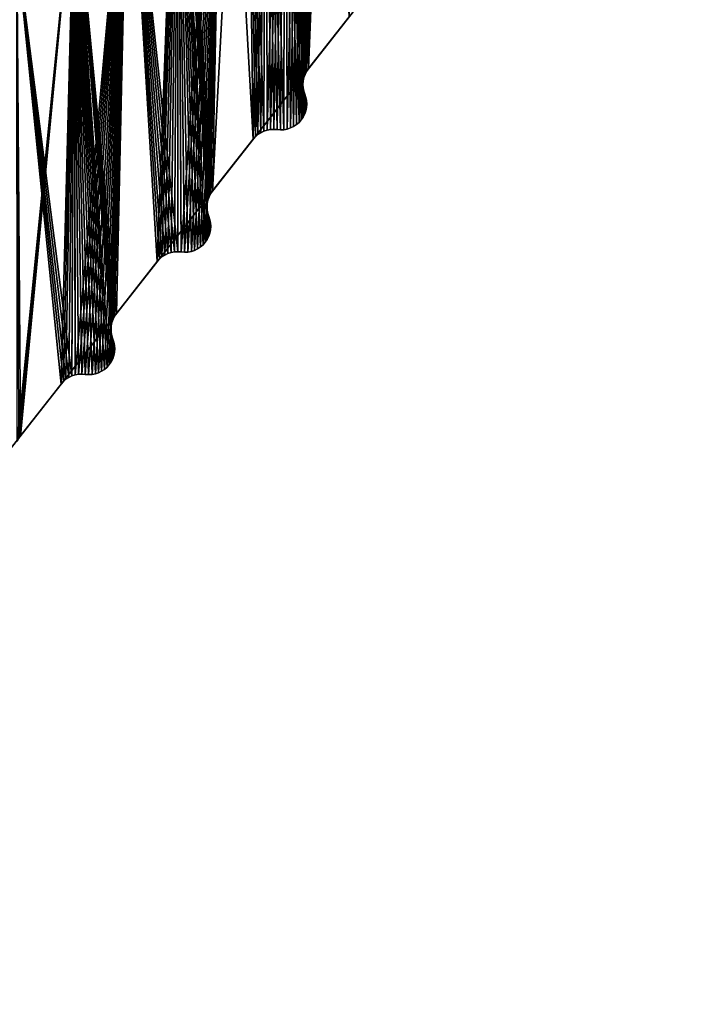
# Model space of a CAD drawing. Header units: millimetres. Extents: x -45.8 to 32.5, y -38.6 to 44.
# Tile 656 of 656: x 15.9 to 22.4, y -22.4 to -12.9. Entities that reach past the tile are written whole.
import ezdxf

# ---------------------------------------------------------------- set-up
doc = ezdxf.new("R2010")
doc.units = ezdxf.units.MM
doc.header["$LTSCALE"] = 33.374815
for name, color, linetype in [('119', 7, 'CONTINUOUS'), ('120', 7, 'CONTINUOUS'), ('121', 7, 'CONTINUOUS'), ('122', 7, 'CONTINUOUS'), ('123', 7, 'CONTINUOUS'), ('51', 7, 'CONTINUOUS'), ('53', 7, 'CONTINUOUS'), ('618', 7, 'CONTINUOUS'), ('620', 7, 'CONTINUOUS'), ('633', 7, 'CONTINUOUS'), ('656', 7, 'CONTINUOUS'), ('658', 7, 'CONTINUOUS'), ('666', 7, 'CONTINUOUS'), ('91', 7, 'CONTINUOUS'), ('92', 7, 'CONTINUOUS'), ('93', 7, 'CONTINUOUS')]:
    doc.layers.add(name, color=color, linetype=linetype)

msp = doc.modelspace()

# ---------------------------------------------------------------- linework, layer by layer
at = {"layer": '119', "linetype": 'CONTINUOUS'}
for points in [[(18.6564, -13.3813, -255), (18.6564, -13.3813, 255), (18.6379, -13.4084, 255), (18.6564, -13.3813, -255)], [(18.6379, -13.4084, -255), (18.6564, -13.3813, -255), (18.6379, -13.4084, 255), (18.6379, -13.4084, -255)], [(18.6056, -13.5003, -255), (18.6123, -13.4683, -255), (18.6056, -13.5003, 255), (18.6056, -13.5003, -255)], [(18.6123, -13.4683, -255), (18.6123, -13.4683, 255), (18.6056, -13.5003, 255), (18.6123, -13.4683, -255)], [(18.6232, -13.4374, -255), (18.6232, -13.4374, 255), (18.6123, -13.4683, 255), (18.6232, -13.4374, -255)], [(18.6123, -13.4683, -255), (18.6232, -13.4374, -255), (18.6123, -13.4683, 255), (18.6123, -13.4683, -255)], [(18.6379, -13.4084, -255), (18.6379, -13.4084, 255), (18.6232, -13.4374, 255), (18.6379, -13.4084, -255)], [(18.6232, -13.4374, -255), (18.6379, -13.4084, -255), (18.6232, -13.4374, 255), (18.6232, -13.4374, -255)], [(18.6031, -13.5329, -255), (18.6056, -13.5003, -255), (18.6031, -13.5329, 255), (18.6031, -13.5329, -255)], [(18.6056, -13.5003, -255), (18.6056, -13.5003, 255), (18.6031, -13.5329, 255), (18.6056, -13.5003, -255)], [(18.6031, -13.5329, -255), (18.6031, -13.5329, 255), (18.6049, -13.5656, 255), (18.6031, -13.5329, -255)], [(18.6049, -13.5656, -255), (18.6031, -13.5329, -255), (18.6049, -13.5656, 255), (18.6049, -13.5656, -255)], [(18.6049, -13.5656, -255), (18.6049, -13.5656, 255), (18.6109, -13.5976, 255), (18.6049, -13.5656, -255)], [(18.6109, -13.5976, -255), (18.6049, -13.5656, -255), (18.6109, -13.5976, 255), (18.6109, -13.5976, -255)], [(18.6109, -13.5976, -255), (18.6109, -13.5976, 255), (18.6211, -13.6288, 255), (18.6109, -13.5976, -255)], [(18.6211, -13.6288, -255), (18.6109, -13.5976, -255), (18.6211, -13.6288, 255), (18.6211, -13.6288, -255)]]:
    msp.add_3dface(points, dxfattribs=at)
at = {"layer": '120', "linetype": 'CONTINUOUS'}
for points in [[(18.6211, -13.6288, -255), (18.6211, -13.6288, 255), (18.6311, -13.659, 255), (18.6211, -13.6288, -255)], [(18.6311, -13.659, -255), (18.6211, -13.6288, -255), (18.6311, -13.659, 255), (18.6311, -13.659, -255)], [(18.6311, -13.659, -255), (18.6311, -13.659, 255), (18.6371, -13.6902, 255), (18.6311, -13.659, -255)], [(18.6371, -13.6902, -255), (18.6311, -13.659, -255), (18.6371, -13.6902, 255), (18.6371, -13.6902, -255)], [(18.6305, -13.7871, -255), (18.6369, -13.755, -255), (18.6369, -13.755, 255), (18.6305, -13.7871, -255)], [(18.6305, -13.7871, -255), (18.6369, -13.755, 255), (18.6305, -13.7871, 255), (18.6305, -13.7871, -255)], [(18.6391, -13.7219, -255), (18.6391, -13.7219, 255), (18.6369, -13.755, 255), (18.6391, -13.7219, -255)], [(18.6369, -13.755, -255), (18.6391, -13.7219, -255), (18.6369, -13.755, 255), (18.6369, -13.755, -255)], [(18.6371, -13.6902, -255), (18.6371, -13.6902, 255), (18.6391, -13.7219, 255), (18.6371, -13.6902, -255)], [(18.6391, -13.7219, -255), (18.6371, -13.6902, -255), (18.6391, -13.7219, 255), (18.6391, -13.7219, -255)], [(18.5868, -13.875, -255), (18.6051, -13.8478, -255), (18.6051, -13.8478, 255), (18.5868, -13.875, -255)], [(18.5868, -13.875, -255), (18.6051, -13.8478, 255), (18.5868, -13.875, 255), (18.5868, -13.875, -255)], [(18.6051, -13.8478, -255), (18.6198, -13.8184, -255), (18.6198, -13.8184, 255), (18.6051, -13.8478, -255)], [(18.6051, -13.8478, -255), (18.6198, -13.8184, 255), (18.6051, -13.8478, 255), (18.6051, -13.8478, -255)], [(18.6198, -13.8184, -255), (18.6305, -13.7871, -255), (18.6305, -13.7871, 255), (18.6198, -13.8184, -255)], [(18.6198, -13.8184, -255), (18.6305, -13.7871, 255), (18.6198, -13.8184, 255), (18.6198, -13.8184, -255)], [(18.452, -13.9639, -255), (18.4831, -13.9536, 255), (18.452, -13.9639, 255), (18.452, -13.9639, -255)], [(18.452, -13.9639, -255), (18.4831, -13.9536, -255), (18.4831, -13.9536, 255), (18.452, -13.9639, -255)], [(18.4831, -13.9536, -255), (18.5127, -13.9393, -255), (18.5127, -13.9393, 255), (18.4831, -13.9536, -255)], [(18.4831, -13.9536, -255), (18.5127, -13.9393, 255), (18.4831, -13.9536, 255), (18.4831, -13.9536, -255)], [(18.5127, -13.9393, -255), (18.5402, -13.9211, -255), (18.5402, -13.9211, 255), (18.5127, -13.9393, -255)], [(18.5127, -13.9393, -255), (18.5402, -13.9211, 255), (18.5127, -13.9393, 255), (18.5127, -13.9393, -255)], [(18.5402, -13.9211, -255), (18.5649, -13.8996, -255), (18.5649, -13.8996, 255), (18.5402, -13.9211, -255)], [(18.5402, -13.9211, -255), (18.5649, -13.8996, 255), (18.5402, -13.9211, 255), (18.5402, -13.9211, -255)], [(18.5649, -13.8996, -255), (18.5868, -13.875, -255), (18.5868, -13.875, 255), (18.5649, -13.8996, -255)], [(18.5649, -13.8996, -255), (18.5868, -13.875, 255), (18.5649, -13.8996, 255), (18.5649, -13.8996, -255)], [(18.3868, -13.9719, -255), (18.3868, -13.9719, 255), (18.3538, -13.9694, 255), (18.3868, -13.9719, -255)], [(18.3538, -13.9694, -255), (18.3868, -13.9719, -255), (18.3538, -13.9694, 255), (18.3538, -13.9694, -255)], [(18.3868, -13.9719, -255), (18.4195, -13.9701, 255), (18.3868, -13.9719, 255), (18.3868, -13.9719, -255)], [(18.3868, -13.9719, -255), (18.4195, -13.9701, -255), (18.4195, -13.9701, 255), (18.3868, -13.9719, -255)], [(18.4195, -13.9701, -255), (18.452, -13.9639, 255), (18.4195, -13.9701, 255), (18.4195, -13.9701, -255)], [(18.4195, -13.9701, -255), (18.452, -13.9639, -255), (18.452, -13.9639, 255), (18.4195, -13.9701, -255)]]:
    msp.add_3dface(points, dxfattribs=at)
at = {"layer": '121', "linetype": 'CONTINUOUS'}
for points in [[(17.2698, -15.179, -255), (17.2698, -15.179, 255), (17.2423, -15.197, 255), (17.2698, -15.179, -255)], [(17.2423, -15.197, -255), (17.2698, -15.179, -255), (17.2423, -15.197, 255), (17.2423, -15.197, -255)], [(17.2698, -15.179, -255), (17.2992, -15.1649, -255), (17.2698, -15.179, 255), (17.2698, -15.179, -255)], [(17.2992, -15.1649, -255), (17.2992, -15.1649, 255), (17.2698, -15.179, 255), (17.2992, -15.1649, -255)], [(17.2992, -15.1649, -255), (17.3303, -15.1548, -255), (17.2992, -15.1649, 255), (17.2992, -15.1649, -255)], [(17.3303, -15.1548, -255), (17.3303, -15.1548, 255), (17.2992, -15.1649, 255), (17.3303, -15.1548, -255)], [(17.3625, -15.1487, -255), (17.3625, -15.1487, 255), (17.3303, -15.1548, 255), (17.3625, -15.1487, -255)], [(17.3303, -15.1548, -255), (17.3625, -15.1487, -255), (17.3303, -15.1548, 255), (17.3303, -15.1548, -255)], [(17.395, -15.1469, -255), (17.395, -15.1469, 255), (17.3625, -15.1487, 255), (17.395, -15.1469, -255)], [(17.3625, -15.1487, -255), (17.395, -15.1469, -255), (17.3625, -15.1487, 255), (17.3625, -15.1487, -255)], [(17.4277, -15.1494, -255), (17.4277, -15.1494, 255), (17.395, -15.1469, 255), (17.4277, -15.1494, -255)], [(17.395, -15.1469, -255), (17.4277, -15.1494, -255), (17.395, -15.1469, 255), (17.395, -15.1469, -255)], [(17.2176, -15.2181, -255), (17.2176, -15.2181, 255), (17.1957, -15.2426, 255), (17.2176, -15.2181, -255)], [(17.1957, -15.2426, -255), (17.2176, -15.2181, -255), (17.1957, -15.2426, 255), (17.1957, -15.2426, -255)], [(17.2423, -15.197, -255), (17.2423, -15.197, 255), (17.2176, -15.2181, 255), (17.2423, -15.197, -255)], [(17.2176, -15.2181, -255), (17.2423, -15.197, -255), (17.2176, -15.2181, 255), (17.2176, -15.2181, -255)]]:
    msp.add_3dface(points, dxfattribs=at)
at = {"layer": '122', "linetype": 'CONTINUOUS'}
for points in [[(16.4042, -16.3347, -255), (16.4364, -16.3287, -255), (16.4042, -16.3347, 255), (16.4042, -16.3347, -255)], [(16.4364, -16.3287, -255), (16.4364, -16.3287, 255), (16.4042, -16.3347, 255), (16.4364, -16.3287, -255)], [(16.4364, -16.3287, -255), (16.4689, -16.3269, -255), (16.4364, -16.3287, 255), (16.4364, -16.3287, -255)], [(16.4689, -16.3269, -255), (16.4689, -16.3269, 255), (16.4364, -16.3287, 255), (16.4689, -16.3269, -255)], [(16.4689, -16.3269, -255), (16.5016, -16.3294, -255), (16.4689, -16.3269, 255), (16.4689, -16.3269, -255)], [(16.5016, -16.3294, -255), (16.5016, -16.3294, 255), (16.4689, -16.3269, 255), (16.5016, -16.3294, -255)], [(16.2915, -16.3981, -255), (16.2915, -16.3981, 255), (16.2696, -16.4226, 255), (16.2915, -16.3981, -255)], [(16.2696, -16.4226, -255), (16.2915, -16.3981, -255), (16.2696, -16.4226, 255), (16.2696, -16.4226, -255)], [(16.3163, -16.377, -255), (16.3163, -16.377, 255), (16.2915, -16.3981, 255), (16.3163, -16.377, -255)], [(16.2915, -16.3981, -255), (16.3163, -16.377, -255), (16.2915, -16.3981, 255), (16.2915, -16.3981, -255)], [(16.3437, -16.359, -255), (16.3437, -16.359, 255), (16.3163, -16.377, 255), (16.3437, -16.359, -255)], [(16.3163, -16.377, -255), (16.3437, -16.359, -255), (16.3163, -16.377, 255), (16.3163, -16.377, -255)], [(16.3437, -16.359, -255), (16.3732, -16.3449, -255), (16.3437, -16.359, 255), (16.3437, -16.359, -255)], [(16.3732, -16.3449, -255), (16.3732, -16.3449, 255), (16.3437, -16.359, 255), (16.3732, -16.3449, -255)], [(16.3732, -16.3449, -255), (16.4042, -16.3347, -255), (16.3732, -16.3449, 255), (16.3732, -16.3449, -255)], [(16.4042, -16.3347, -255), (16.4042, -16.3347, 255), (16.3732, -16.3449, 255), (16.4042, -16.3347, -255)]]:
    msp.add_3dface(points, dxfattribs=at)
at = {"layer": '123', "linetype": 'CONTINUOUS'}
for points in [[(15.8597, -16.9484, -255), (15.8782, -16.9213, -255), (15.8597, -16.9484, 255), (15.8597, -16.9484, -255)], [(15.8782, -16.9213, -255), (15.8782, -16.9213, 255), (15.8597, -16.9484, 255), (15.8782, -16.9213, -255)]]:
    msp.add_3dface(points, dxfattribs=at)
at = {"layer": '51', "linetype": 'CONTINUOUS'}
for points in [[(18.9324, -6.447, -255), (18.6564, -13.3813, -255), (18.7759, -6.8895, -255), (18.9324, -6.447, -255)], [(19.0478, -12.8826, -255), (18.6564, -13.3813, -255), (18.9324, -6.447, -255), (19.0478, -12.8826, -255)], [(18.7759, -6.8895, -255), (18.6123, -13.4683, -255), (18.6092, -7.3278, -255), (18.7759, -6.8895, -255)], [(18.6232, -13.4374, -255), (18.6123, -13.4683, -255), (18.7759, -6.8895, -255), (18.6232, -13.4374, -255)], [(18.6379, -13.4084, -255), (18.6232, -13.4374, -255), (18.7759, -6.8895, -255), (18.6379, -13.4084, -255)], [(18.6564, -13.3813, -255), (18.6379, -13.4084, -255), (18.7759, -6.8895, -255), (18.6564, -13.3813, -255)], [(18.6092, -7.3278, -255), (18.452, -13.9639, -255), (18.4321, -7.7624, -255), (18.6092, -7.3278, -255)], [(18.4831, -13.9536, -255), (18.452, -13.9639, -255), (18.6092, -7.3278, -255), (18.4831, -13.9536, -255)], [(18.5127, -13.9393, -255), (18.4831, -13.9536, -255), (18.6092, -7.3278, -255), (18.5127, -13.9393, -255)], [(18.5402, -13.9211, -255), (18.5127, -13.9393, -255), (18.6092, -7.3278, -255), (18.5402, -13.9211, -255)], [(18.5649, -13.8996, -255), (18.5402, -13.9211, -255), (18.6092, -7.3278, -255), (18.5649, -13.8996, -255)], [(18.5868, -13.875, -255), (18.5649, -13.8996, -255), (18.6092, -7.3278, -255), (18.5868, -13.875, -255)], [(18.6031, -13.5329, -255), (18.5868, -13.875, -255), (18.6092, -7.3278, -255), (18.6031, -13.5329, -255)], [(18.6056, -13.5003, -255), (18.6031, -13.5329, -255), (18.6092, -7.3278, -255), (18.6056, -13.5003, -255)], [(18.6123, -13.4683, -255), (18.6056, -13.5003, -255), (18.6092, -7.3278, -255), (18.6123, -13.4683, -255)], [(18.4321, -7.7624, -255), (18.2563, -13.9748, -255), (18.245, -8.1927, -255), (18.4321, -7.7624, -255)], [(18.2886, -13.9687, -255), (18.2563, -13.9748, -255), (18.4321, -7.7624, -255), (18.2886, -13.9687, -255)], [(18.321, -13.9669, -255), (18.2886, -13.9687, -255), (18.4321, -7.7624, -255), (18.321, -13.9669, -255)], [(18.3538, -13.9694, -255), (18.321, -13.9669, -255), (18.4321, -7.7624, -255), (18.3538, -13.9694, -255)], [(18.3868, -13.9719, -255), (18.3538, -13.9694, -255), (18.4321, -7.7624, -255), (18.3868, -13.9719, -255)], [(18.4195, -13.9701, -255), (18.3868, -13.9719, -255), (18.4321, -7.7624, -255), (18.4195, -13.9701, -255)], [(18.452, -13.9639, -255), (18.4195, -13.9701, -255), (18.4321, -7.7624, -255), (18.452, -13.9639, -255)], [(18.245, -8.1927, -255), (18.1218, -14.0626, -255), (18.0479, -8.6182, -255), (18.245, -8.1927, -255)], [(18.1437, -14.0381, -255), (18.1218, -14.0626, -255), (18.245, -8.1927, -255), (18.1437, -14.0381, -255)], [(18.1684, -14.017, -255), (18.1437, -14.0381, -255), (18.245, -8.1927, -255), (18.1684, -14.017, -255)], [(18.1958, -13.9991, -255), (18.1684, -14.017, -255), (18.245, -8.1927, -255), (18.1958, -13.9991, -255)], [(18.2253, -13.9849, -255), (18.1958, -13.9991, -255), (18.245, -8.1927, -255), (18.2253, -13.9849, -255)], [(18.2563, -13.9748, -255), (18.2253, -13.9849, -255), (18.245, -8.1927, -255), (18.2563, -13.9748, -255)], [(18.1218, -14.0626, -255), (17.7304, -14.5613, -255), (18.0479, -8.6182, -255), (18.1218, -14.0626, -255)], [(18.0479, -8.6182, -255), (17.7304, -14.5613, -255), (17.8406, -9.0394, -255), (18.0479, -8.6182, -255)], [(17.8406, -9.0394, -255), (17.4277, -15.1494, -255), (17.3974, -9.8657, -255), (17.8406, -9.0394, -255)], [(17.4607, -15.1519, -255), (17.4277, -15.1494, -255), (17.8406, -9.0394, -255), (17.4607, -15.1519, -255)], [(17.4935, -15.1501, -255), (17.4607, -15.1519, -255), (17.8406, -9.0394, -255), (17.4935, -15.1501, -255)], [(17.5259, -15.1439, -255), (17.4935, -15.1501, -255), (17.8406, -9.0394, -255), (17.5259, -15.1439, -255)], [(17.5571, -15.1336, -255), (17.5259, -15.1439, -255), (17.8406, -9.0394, -255), (17.5571, -15.1336, -255)], [(17.5866, -15.1192, -255), (17.5571, -15.1336, -255), (17.8406, -9.0394, -255), (17.5866, -15.1192, -255)], [(17.6141, -15.1011, -255), (17.5866, -15.1192, -255), (17.8406, -9.0394, -255), (17.6141, -15.1011, -255)], [(17.6389, -15.0796, -255), (17.6141, -15.1011, -255), (17.8406, -9.0394, -255), (17.6389, -15.0796, -255)], [(17.6607, -15.055, -255), (17.6389, -15.0796, -255), (17.8406, -9.0394, -255), (17.6607, -15.055, -255)], [(17.6771, -14.7129, -255), (17.6607, -15.055, -255), (17.8406, -9.0394, -255), (17.6771, -14.7129, -255)], [(17.6796, -14.6803, -255), (17.6771, -14.7129, -255), (17.8406, -9.0394, -255), (17.6796, -14.6803, -255)], [(17.6863, -14.6483, -255), (17.6796, -14.6803, -255), (17.8406, -9.0394, -255), (17.6863, -14.6483, -255)], [(17.6971, -14.6174, -255), (17.6863, -14.6483, -255), (17.8406, -9.0394, -255), (17.6971, -14.6174, -255)], [(17.7119, -14.5884, -255), (17.6971, -14.6174, -255), (17.8406, -9.0394, -255), (17.7119, -14.5884, -255)], [(17.7304, -14.5613, -255), (17.7119, -14.5884, -255), (17.8406, -9.0394, -255), (17.7304, -14.5613, -255)], [(17.3974, -9.8657, -255), (17.1957, -15.2426, -255), (16.9161, -10.6699, -255), (17.3974, -9.8657, -255)], [(17.2176, -15.2181, -255), (17.1957, -15.2426, -255), (17.3974, -9.8657, -255), (17.2176, -15.2181, -255)], [(17.2423, -15.197, -255), (17.2176, -15.2181, -255), (17.3974, -9.8657, -255), (17.2423, -15.197, -255)], [(17.2698, -15.179, -255), (17.2423, -15.197, -255), (17.3974, -9.8657, -255), (17.2698, -15.179, -255)], [(17.2992, -15.1649, -255), (17.2698, -15.179, -255), (17.3974, -9.8657, -255), (17.2992, -15.1649, -255)], [(17.3303, -15.1548, -255), (17.2992, -15.1649, -255), (17.3974, -9.8657, -255), (17.3303, -15.1548, -255)], [(17.3625, -15.1487, -255), (17.3303, -15.1548, -255), (17.3974, -9.8657, -255), (17.3625, -15.1487, -255)], [(17.395, -15.1469, -255), (17.3625, -15.1487, -255), (17.3974, -9.8657, -255), (17.395, -15.1469, -255)], [(17.4277, -15.1494, -255), (17.395, -15.1469, -255), (17.3974, -9.8657, -255), (17.4277, -15.1494, -255)], [(16.9161, -10.6699, -255), (16.4042, -16.3347, -255), (16.3977, -11.4505, -255), (16.9161, -10.6699, -255)], [(16.4364, -16.3287, -255), (16.4042, -16.3347, -255), (16.9161, -10.6699, -255), (16.4364, -16.3287, -255)], [(16.4689, -16.3269, -255), (16.4364, -16.3287, -255), (16.9161, -10.6699, -255), (16.4689, -16.3269, -255)], [(16.5016, -16.3294, -255), (16.4689, -16.3269, -255), (16.9161, -10.6699, -255), (16.5016, -16.3294, -255)], [(16.5347, -16.3319, -255), (16.5016, -16.3294, -255), (16.9161, -10.6699, -255), (16.5347, -16.3319, -255)], [(16.5674, -16.3301, -255), (16.5347, -16.3319, -255), (16.9161, -10.6699, -255), (16.5674, -16.3301, -255)], [(16.5998, -16.3239, -255), (16.5674, -16.3301, -255), (16.9161, -10.6699, -255), (16.5998, -16.3239, -255)], [(16.631, -16.3136, -255), (16.5998, -16.3239, -255), (16.9161, -10.6699, -255), (16.631, -16.3136, -255)], [(16.6606, -16.2992, -255), (16.631, -16.3136, -255), (16.9161, -10.6699, -255), (16.6606, -16.2992, -255)], [(16.688, -16.2811, -255), (16.6606, -16.2992, -255), (16.9161, -10.6699, -255), (16.688, -16.2811, -255)], [(16.7128, -16.2596, -255), (16.688, -16.2811, -255), (16.9161, -10.6699, -255), (16.7128, -16.2596, -255)], [(16.7346, -16.235, -255), (16.7128, -16.2596, -255), (16.9161, -10.6699, -255), (16.7346, -16.235, -255)], [(16.751, -15.8929, -255), (16.7346, -16.235, -255), (16.9161, -10.6699, -255), (16.751, -15.8929, -255)], [(16.7535, -15.8603, -255), (16.751, -15.8929, -255), (16.9161, -10.6699, -255), (16.7535, -15.8603, -255)], [(16.7602, -15.8283, -255), (16.7535, -15.8603, -255), (16.9161, -10.6699, -255), (16.7602, -15.8283, -255)], [(16.7711, -15.7974, -255), (16.7602, -15.8283, -255), (16.9161, -10.6699, -255), (16.7711, -15.7974, -255)], [(16.7858, -15.7684, -255), (16.7711, -15.7974, -255), (16.9161, -10.6699, -255), (16.7858, -15.7684, -255)], [(16.8043, -15.7413, -255), (16.7858, -15.7684, -255), (16.9161, -10.6699, -255), (16.8043, -15.7413, -255)], [(17.1957, -15.2426, -255), (16.8043, -15.7413, -255), (16.9161, -10.6699, -255), (17.1957, -15.2426, -255)], [(16.3977, -11.4505, -255), (15.845, -16.9774, -255), (15.8431, -12.2063, -255), (16.3977, -11.4505, -255)], [(15.8597, -16.9484, -255), (15.845, -16.9774, -255), (16.3977, -11.4505, -255), (15.8597, -16.9484, -255)], [(15.8782, -16.9213, -255), (15.8597, -16.9484, -255), (16.3977, -11.4505, -255), (15.8782, -16.9213, -255)], [(16.2696, -16.4226, -255), (15.8782, -16.9213, -255), (16.3977, -11.4505, -255), (16.2696, -16.4226, -255)], [(16.2915, -16.3981, -255), (16.2696, -16.4226, -255), (16.3977, -11.4505, -255), (16.2915, -16.3981, -255)], [(16.3163, -16.377, -255), (16.2915, -16.3981, -255), (16.3977, -11.4505, -255), (16.3163, -16.377, -255)], [(16.3437, -16.359, -255), (16.3163, -16.377, -255), (16.3977, -11.4505, -255), (16.3437, -16.359, -255)], [(16.3732, -16.3449, -255), (16.3437, -16.359, -255), (16.3977, -11.4505, -255), (16.3732, -16.3449, -255)], [(16.4042, -16.3347, -255), (16.3732, -16.3449, -255), (16.3977, -11.4505, -255), (16.4042, -16.3347, -255)], [(18.6049, -13.5656, -255), (18.5868, -13.875, -255), (18.6031, -13.5329, -255), (18.6049, -13.5656, -255)], [(18.6051, -13.8478, -255), (18.5868, -13.875, -255), (18.6049, -13.5656, -255), (18.6051, -13.8478, -255)], [(18.6109, -13.5976, -255), (18.6051, -13.8478, -255), (18.6049, -13.5656, -255), (18.6109, -13.5976, -255)], [(18.6198, -13.8184, -255), (18.6051, -13.8478, -255), (18.6109, -13.5976, -255), (18.6198, -13.8184, -255)], [(18.6211, -13.6288, -255), (18.6198, -13.8184, -255), (18.6109, -13.5976, -255), (18.6211, -13.6288, -255)], [(18.6305, -13.7871, -255), (18.6198, -13.8184, -255), (18.6211, -13.6288, -255), (18.6305, -13.7871, -255)], [(18.6311, -13.659, -255), (18.6305, -13.7871, -255), (18.6211, -13.6288, -255), (18.6311, -13.659, -255)], [(18.6369, -13.755, -255), (18.6305, -13.7871, -255), (18.6311, -13.659, -255), (18.6369, -13.755, -255)], [(18.6371, -13.6902, -255), (18.6369, -13.755, -255), (18.6311, -13.659, -255), (18.6371, -13.6902, -255)], [(18.6391, -13.7219, -255), (18.6369, -13.755, -255), (18.6371, -13.6902, -255), (18.6391, -13.7219, -255)], [(17.6788, -14.7456, -255), (17.6607, -15.055, -255), (17.6771, -14.7129, -255), (17.6788, -14.7456, -255)], [(17.6791, -15.0278, -255), (17.6607, -15.055, -255), (17.6788, -14.7456, -255), (17.6791, -15.0278, -255)], [(17.6848, -14.7776, -255), (17.6791, -15.0278, -255), (17.6788, -14.7456, -255), (17.6848, -14.7776, -255)], [(17.6937, -14.9983, -255), (17.6791, -15.0278, -255), (17.6848, -14.7776, -255), (17.6937, -14.9983, -255)], [(17.695, -14.8088, -255), (17.6937, -14.9983, -255), (17.6848, -14.7776, -255), (17.695, -14.8088, -255)], [(17.7044, -14.9671, -255), (17.6937, -14.9983, -255), (17.695, -14.8088, -255), (17.7044, -14.9671, -255)], [(17.705, -14.839, -255), (17.7044, -14.9671, -255), (17.695, -14.8088, -255), (17.705, -14.839, -255)], [(17.7108, -14.935, -255), (17.7044, -14.9671, -255), (17.705, -14.839, -255), (17.7108, -14.935, -255)], [(17.711, -14.8702, -255), (17.7108, -14.935, -255), (17.705, -14.839, -255), (17.711, -14.8702, -255)], [(17.713, -14.9019, -255), (17.7108, -14.935, -255), (17.711, -14.8702, -255), (17.713, -14.9019, -255)], [(16.7528, -15.9256, -255), (16.7346, -16.235, -255), (16.751, -15.8929, -255), (16.7528, -15.9256, -255)], [(16.753, -16.2077, -255), (16.7346, -16.235, -255), (16.7528, -15.9256, -255), (16.753, -16.2077, -255)], [(16.7588, -15.9576, -255), (16.753, -16.2077, -255), (16.7528, -15.9256, -255), (16.7588, -15.9576, -255)], [(16.7676, -16.1783, -255), (16.753, -16.2077, -255), (16.7588, -15.9576, -255), (16.7676, -16.1783, -255)], [(16.769, -15.9888, -255), (16.7676, -16.1783, -255), (16.7588, -15.9576, -255), (16.769, -15.9888, -255)], [(16.7783, -16.1471, -255), (16.7676, -16.1783, -255), (16.769, -15.9888, -255), (16.7783, -16.1471, -255)], [(16.7789, -16.019, -255), (16.7783, -16.1471, -255), (16.769, -15.9888, -255), (16.7789, -16.019, -255)], [(16.7848, -16.115, -255), (16.7783, -16.1471, -255), (16.7789, -16.019, -255), (16.7848, -16.115, -255)], [(16.7849, -16.0502, -255), (16.7848, -16.115, -255), (16.7789, -16.019, -255), (16.7849, -16.0502, -255)], [(16.787, -16.0819, -255), (16.7848, -16.115, -255), (16.7849, -16.0502, -255), (16.787, -16.0819, -255)]]:
    msp.add_3dface(points, dxfattribs=at)
at = {"layer": '53', "linetype": 'CONTINUOUS'}
for points in [[(18.7754, -6.8909, 255), (18.6087, -7.3291, 255), (18.6564, -13.3813, 255), (18.7754, -6.8909, 255)], [(19.0478, -12.8826, 255), (18.7754, -6.8909, 255), (18.6564, -13.3813, 255), (19.0478, -12.8826, 255)], [(18.6087, -7.3291, 255), (18.4316, -7.7637, 255), (18.6056, -13.5003, 255), (18.6087, -7.3291, 255)], [(18.6123, -13.4683, 255), (18.6087, -7.3291, 255), (18.6056, -13.5003, 255), (18.6123, -13.4683, 255)], [(18.6564, -13.3813, 255), (18.6087, -7.3291, 255), (18.6379, -13.4084, 255), (18.6564, -13.3813, 255)], [(18.6379, -13.4084, 255), (18.6087, -7.3291, 255), (18.6232, -13.4374, 255), (18.6379, -13.4084, 255)], [(18.6232, -13.4374, 255), (18.6087, -7.3291, 255), (18.6123, -13.4683, 255), (18.6232, -13.4374, 255)], [(18.4316, -7.7637, 255), (18.2444, -8.1939, 255), (18.4195, -13.9701, 255), (18.4316, -7.7637, 255)], [(18.452, -13.9639, 255), (18.4316, -7.7637, 255), (18.4195, -13.9701, 255), (18.452, -13.9639, 255)], [(18.6056, -13.5003, 255), (18.4316, -7.7637, 255), (18.6031, -13.5329, 255), (18.6056, -13.5003, 255)], [(18.6031, -13.5329, 255), (18.4316, -7.7637, 255), (18.5868, -13.875, 255), (18.6031, -13.5329, 255)], [(18.5868, -13.875, 255), (18.4316, -7.7637, 255), (18.5649, -13.8996, 255), (18.5868, -13.875, 255)], [(18.5649, -13.8996, 255), (18.4316, -7.7637, 255), (18.5402, -13.9211, 255), (18.5649, -13.8996, 255)], [(18.5402, -13.9211, 255), (18.4316, -7.7637, 255), (18.5127, -13.9393, 255), (18.5402, -13.9211, 255)], [(18.5127, -13.9393, 255), (18.4316, -7.7637, 255), (18.4831, -13.9536, 255), (18.5127, -13.9393, 255)], [(18.4831, -13.9536, 255), (18.4316, -7.7637, 255), (18.452, -13.9639, 255), (18.4831, -13.9536, 255)], [(18.2444, -8.1939, 255), (18.0473, -8.6195, 255), (18.2253, -13.9849, 255), (18.2444, -8.1939, 255)], [(18.2563, -13.9748, 255), (18.2444, -8.1939, 255), (18.2253, -13.9849, 255), (18.2563, -13.9748, 255)], [(18.321, -13.9669, 255), (18.2444, -8.1939, 255), (18.2886, -13.9687, 255), (18.321, -13.9669, 255)], [(18.2886, -13.9687, 255), (18.2444, -8.1939, 255), (18.2563, -13.9748, 255), (18.2886, -13.9687, 255)], [(18.3538, -13.9694, 255), (18.2444, -8.1939, 255), (18.321, -13.9669, 255), (18.3538, -13.9694, 255)], [(18.4195, -13.9701, 255), (18.2444, -8.1939, 255), (18.3868, -13.9719, 255), (18.4195, -13.9701, 255)], [(18.3868, -13.9719, 255), (18.2444, -8.1939, 255), (18.3538, -13.9694, 255), (18.3868, -13.9719, 255)], [(18.0473, -8.6195, 255), (17.84, -9.0407, 255), (18.1218, -14.0626, 255), (18.0473, -8.6195, 255)], [(18.2253, -13.9849, 255), (18.0473, -8.6195, 255), (18.1958, -13.9991, 255), (18.2253, -13.9849, 255)], [(18.1958, -13.9991, 255), (18.0473, -8.6195, 255), (18.1684, -14.017, 255), (18.1958, -13.9991, 255)], [(18.1684, -14.017, 255), (18.0473, -8.6195, 255), (18.1437, -14.0381, 255), (18.1684, -14.017, 255)], [(18.1437, -14.0381, 255), (18.0473, -8.6195, 255), (18.1218, -14.0626, 255), (18.1437, -14.0381, 255)], [(17.84, -9.0407, 255), (17.3966, -9.867, 255), (17.7304, -14.5613, 255), (17.84, -9.0407, 255)], [(18.1218, -14.0626, 255), (17.84, -9.0407, 255), (17.7304, -14.5613, 255), (18.1218, -14.0626, 255)], [(17.3966, -9.867, 255), (16.9152, -10.6712, 255), (17.395, -15.1469, 255), (17.3966, -9.867, 255)], [(17.4277, -15.1494, 255), (17.3966, -9.867, 255), (17.395, -15.1469, 255), (17.4277, -15.1494, 255)], [(17.7304, -14.5613, 255), (17.3966, -9.867, 255), (17.7119, -14.5884, 255), (17.7304, -14.5613, 255)], [(17.7119, -14.5884, 255), (17.3966, -9.867, 255), (17.6971, -14.6174, 255), (17.7119, -14.5884, 255)], [(17.6971, -14.6174, 255), (17.3966, -9.867, 255), (17.6863, -14.6483, 255), (17.6971, -14.6174, 255)], [(17.6863, -14.6483, 255), (17.3966, -9.867, 255), (17.6796, -14.6803, 255), (17.6863, -14.6483, 255)], [(17.6796, -14.6803, 255), (17.3966, -9.867, 255), (17.6771, -14.7129, 255), (17.6796, -14.6803, 255)], [(17.6771, -14.7129, 255), (17.3966, -9.867, 255), (17.6607, -15.055, 255), (17.6771, -14.7129, 255)], [(17.6607, -15.055, 255), (17.3966, -9.867, 255), (17.6389, -15.0796, 255), (17.6607, -15.055, 255)], [(17.6389, -15.0796, 255), (17.3966, -9.867, 255), (17.6141, -15.1011, 255), (17.6389, -15.0796, 255)], [(17.6141, -15.1011, 255), (17.3966, -9.867, 255), (17.5866, -15.1192, 255), (17.6141, -15.1011, 255)], [(17.5866, -15.1192, 255), (17.3966, -9.867, 255), (17.5571, -15.1336, 255), (17.5866, -15.1192, 255)], [(17.5571, -15.1336, 255), (17.3966, -9.867, 255), (17.5259, -15.1439, 255), (17.5571, -15.1336, 255)], [(17.5259, -15.1439, 255), (17.3966, -9.867, 255), (17.4935, -15.1501, 255), (17.5259, -15.1439, 255)], [(17.4935, -15.1501, 255), (17.3966, -9.867, 255), (17.4607, -15.1519, 255), (17.4935, -15.1501, 255)], [(17.4607, -15.1519, 255), (17.3966, -9.867, 255), (17.4277, -15.1494, 255), (17.4607, -15.1519, 255)], [(16.9152, -10.6712, 255), (16.3967, -11.4519, 255), (16.8043, -15.7413, 255), (16.9152, -10.6712, 255)], [(17.1957, -15.2426, 255), (16.9152, -10.6712, 255), (16.8043, -15.7413, 255), (17.1957, -15.2426, 255)], [(17.395, -15.1469, 255), (16.9152, -10.6712, 255), (17.3625, -15.1487, 255), (17.395, -15.1469, 255)], [(17.3625, -15.1487, 255), (16.9152, -10.6712, 255), (17.3303, -15.1548, 255), (17.3625, -15.1487, 255)], [(17.3303, -15.1548, 255), (16.9152, -10.6712, 255), (17.2992, -15.1649, 255), (17.3303, -15.1548, 255)], [(17.2992, -15.1649, 255), (16.9152, -10.6712, 255), (17.2698, -15.179, 255), (17.2992, -15.1649, 255)], [(17.2698, -15.179, 255), (16.9152, -10.6712, 255), (17.2423, -15.197, 255), (17.2698, -15.179, 255)], [(17.2423, -15.197, 255), (16.9152, -10.6712, 255), (17.2176, -15.2181, 255), (17.2423, -15.197, 255)], [(17.2176, -15.2181, 255), (16.9152, -10.6712, 255), (17.1957, -15.2426, 255), (17.2176, -15.2181, 255)], [(16.3967, -11.4519, 255), (15.8421, -12.2077, 255), (16.3732, -16.3449, 255), (16.3967, -11.4519, 255)], [(16.4042, -16.3347, 255), (16.3967, -11.4519, 255), (16.3732, -16.3449, 255), (16.4042, -16.3347, 255)], [(16.4364, -16.3287, 255), (16.3967, -11.4519, 255), (16.4042, -16.3347, 255), (16.4364, -16.3287, 255)], [(16.4689, -16.3269, 255), (16.3967, -11.4519, 255), (16.4364, -16.3287, 255), (16.4689, -16.3269, 255)], [(16.7858, -15.7684, 255), (16.3967, -11.4519, 255), (16.7711, -15.7974, 255), (16.7858, -15.7684, 255)], [(16.7711, -15.7974, 255), (16.3967, -11.4519, 255), (16.7602, -15.8283, 255), (16.7711, -15.7974, 255)], [(16.7602, -15.8283, 255), (16.3967, -11.4519, 255), (16.7535, -15.8603, 255), (16.7602, -15.8283, 255)], [(16.7535, -15.8603, 255), (16.3967, -11.4519, 255), (16.751, -15.8929, 255), (16.7535, -15.8603, 255)], [(16.751, -15.8929, 255), (16.3967, -11.4519, 255), (16.7346, -16.235, 255), (16.751, -15.8929, 255)], [(16.7346, -16.235, 255), (16.3967, -11.4519, 255), (16.7128, -16.2596, 255), (16.7346, -16.235, 255)], [(16.7128, -16.2596, 255), (16.3967, -11.4519, 255), (16.688, -16.2811, 255), (16.7128, -16.2596, 255)], [(16.688, -16.2811, 255), (16.3967, -11.4519, 255), (16.6606, -16.2992, 255), (16.688, -16.2811, 255)], [(16.6606, -16.2992, 255), (16.3967, -11.4519, 255), (16.631, -16.3136, 255), (16.6606, -16.2992, 255)], [(16.631, -16.3136, 255), (16.3967, -11.4519, 255), (16.5998, -16.3239, 255), (16.631, -16.3136, 255)], [(16.5998, -16.3239, 255), (16.3967, -11.4519, 255), (16.5674, -16.3301, 255), (16.5998, -16.3239, 255)], [(16.5674, -16.3301, 255), (16.3967, -11.4519, 255), (16.5347, -16.3319, 255), (16.5674, -16.3301, 255)], [(16.5347, -16.3319, 255), (16.3967, -11.4519, 255), (16.5016, -16.3294, 255), (16.5347, -16.3319, 255)], [(16.5016, -16.3294, 255), (16.3967, -11.4519, 255), (16.4689, -16.3269, 255), (16.5016, -16.3294, 255)], [(16.8043, -15.7413, 255), (16.3967, -11.4519, 255), (16.7858, -15.7684, 255), (16.8043, -15.7413, 255)], [(16.3437, -16.359, 255), (15.8421, -12.2077, 255), (16.3163, -16.377, 255), (16.3437, -16.359, 255)], [(16.3163, -16.377, 255), (15.8421, -12.2077, 255), (16.2915, -16.3981, 255), (16.3163, -16.377, 255)], [(16.3732, -16.3449, 255), (15.8421, -12.2077, 255), (16.3437, -16.359, 255), (16.3732, -16.3449, 255)], [(16.2915, -16.3981, 255), (15.8421, -12.2077, 255), (16.2696, -16.4226, 255), (16.2915, -16.3981, 255)], [(16.2696, -16.4226, 255), (15.8421, -12.2077, 255), (15.8782, -16.9213, 255), (16.2696, -16.4226, 255)], [(15.8782, -16.9213, 255), (15.8421, -12.2077, 255), (15.8597, -16.9484, 255), (15.8782, -16.9213, 255)], [(18.6051, -13.8478, 255), (18.6031, -13.5329, 255), (18.5868, -13.875, 255), (18.6051, -13.8478, 255)], [(18.6049, -13.5656, 255), (18.6031, -13.5329, 255), (18.6051, -13.8478, 255), (18.6049, -13.5656, 255)], [(18.6109, -13.5976, 255), (18.6049, -13.5656, 255), (18.6051, -13.8478, 255), (18.6109, -13.5976, 255)], [(18.6198, -13.8184, 255), (18.6109, -13.5976, 255), (18.6051, -13.8478, 255), (18.6198, -13.8184, 255)], [(18.6211, -13.6288, 255), (18.6109, -13.5976, 255), (18.6198, -13.8184, 255), (18.6211, -13.6288, 255)], [(18.6305, -13.7871, 255), (18.6211, -13.6288, 255), (18.6198, -13.8184, 255), (18.6305, -13.7871, 255)], [(18.6311, -13.659, 255), (18.6211, -13.6288, 255), (18.6305, -13.7871, 255), (18.6311, -13.659, 255)], [(18.6369, -13.755, 255), (18.6311, -13.659, 255), (18.6305, -13.7871, 255), (18.6369, -13.755, 255)], [(18.6371, -13.6902, 255), (18.6311, -13.659, 255), (18.6369, -13.755, 255), (18.6371, -13.6902, 255)], [(18.6391, -13.7219, 255), (18.6371, -13.6902, 255), (18.6369, -13.755, 255), (18.6391, -13.7219, 255)], [(17.6791, -15.0278, 255), (17.6771, -14.7129, 255), (17.6607, -15.055, 255), (17.6791, -15.0278, 255)], [(17.6788, -14.7456, 255), (17.6771, -14.7129, 255), (17.6791, -15.0278, 255), (17.6788, -14.7456, 255)], [(17.6848, -14.7776, 255), (17.6788, -14.7456, 255), (17.6791, -15.0278, 255), (17.6848, -14.7776, 255)], [(17.6937, -14.9984, 255), (17.6848, -14.7776, 255), (17.6791, -15.0278, 255), (17.6937, -14.9984, 255)], [(17.695, -14.8088, 255), (17.6848, -14.7776, 255), (17.6937, -14.9984, 255), (17.695, -14.8088, 255)], [(17.7044, -14.9671, 255), (17.695, -14.8088, 255), (17.6937, -14.9984, 255), (17.7044, -14.9671, 255)], [(17.705, -14.839, 255), (17.695, -14.8088, 255), (17.7044, -14.9671, 255), (17.705, -14.839, 255)], [(17.7108, -14.935, 255), (17.705, -14.839, 255), (17.7044, -14.9671, 255), (17.7108, -14.935, 255)], [(17.711, -14.8702, 255), (17.705, -14.839, 255), (17.7108, -14.935, 255), (17.711, -14.8702, 255)], [(17.713, -14.9019, 255), (17.711, -14.8702, 255), (17.7108, -14.935, 255), (17.713, -14.9019, 255)], [(16.753, -16.2078, 255), (16.751, -15.8929, 255), (16.7346, -16.235, 255), (16.753, -16.2078, 255)], [(16.7528, -15.9256, 255), (16.751, -15.8929, 255), (16.753, -16.2078, 255), (16.7528, -15.9256, 255)], [(16.7588, -15.9576, 255), (16.7528, -15.9256, 255), (16.753, -16.2078, 255), (16.7588, -15.9576, 255)], [(16.7676, -16.1783, 255), (16.7588, -15.9576, 255), (16.753, -16.2078, 255), (16.7676, -16.1783, 255)], [(16.769, -15.9888, 255), (16.7588, -15.9576, 255), (16.7676, -16.1783, 255), (16.769, -15.9888, 255)], [(16.7783, -16.1471, 255), (16.769, -15.9888, 255), (16.7676, -16.1783, 255), (16.7783, -16.1471, 255)], [(16.7789, -16.019, 255), (16.769, -15.9888, 255), (16.7783, -16.1471, 255), (16.7789, -16.019, 255)], [(16.7848, -16.115, 255), (16.7789, -16.019, 255), (16.7783, -16.1471, 255), (16.7848, -16.115, 255)], [(16.7849, -16.0502, 255), (16.7789, -16.019, 255), (16.7848, -16.115, 255), (16.7849, -16.0502, 255)], [(16.787, -16.0819, 255), (16.7849, -16.0502, 255), (16.7848, -16.115, 255), (16.787, -16.0819, 255)]]:
    msp.add_3dface(points, dxfattribs=at)
at = {"layer": '618', "linetype": 'CONTINUOUS'}
for points in [[(22.4467, -8.552, 256.5), (11.9637, -13.4488, 256.5), (11.5749, -22.4043, 256.5), (22.4467, -8.552, 256.5)], [(12.5978, -12.8567, 256.5), (11.9637, -13.4488, 256.5), (22.4467, -8.552, 256.5), (12.5978, -12.8567, 256.5)]]:
    msp.add_3dface(points, dxfattribs=at)
at = {"layer": '620', "linetype": 'CONTINUOUS'}
for points in [[(16.6865, -6.75, 255), (16.9872, -5.9527, 255), (11.5749, -22.4043, 255), (16.6865, -6.75, 255)], [(11.5749, -22.4043, 255), (16.9872, -5.9527, 255), (22.4467, -8.552, 255), (11.5749, -22.4043, 255)], [(16.3483, -7.5321, 255), (16.6865, -6.75, 255), (11.5749, -22.4043, 255), (16.3483, -7.5321, 255)], [(15.9736, -8.2972, 255), (16.3483, -7.5321, 255), (11.5749, -22.4043, 255), (15.9736, -8.2972, 255)], [(15.5631, -9.0437, 255), (15.9736, -8.2972, 255), (11.5749, -22.4043, 255), (15.5631, -9.0437, 255)]]:
    msp.add_3dface(points, dxfattribs=at)
at = {"layer": '633', "linetype": 'CONTINUOUS'}
for points in [[(22.4467, -8.552, 256.5), (11.5749, -22.4043, 256.5), (22.4467, -8.552, 255), (22.4467, -8.552, 256.5)], [(11.5749, -22.4043, 256.5), (11.5749, -22.4043, 255), (22.4467, -8.552, 255), (11.5749, -22.4043, 256.5)]]:
    msp.add_3dface(points, dxfattribs=at)
at = {"layer": '656', "linetype": 'CONTINUOUS'}
for points in [[(16.8441, -6.3464, -256.5), (17.1301, -5.5282, -256.5), (11.5752, -22.4043, -256.5), (16.8441, -6.3464, -256.5)], [(11.5752, -22.4043, -256.5), (17.1301, -5.5282, -256.5), (22.4467, -8.552, -256.5), (11.5752, -22.4043, -256.5)], [(16.5191, -7.1498, -256.5), (16.8441, -6.3464, -256.5), (11.5752, -22.4043, -256.5), (16.5191, -7.1498, -256.5)], [(16.1556, -7.9369, -256.5), (16.5191, -7.1498, -256.5), (11.5752, -22.4043, -256.5), (16.1556, -7.9369, -256.5)], [(15.7547, -8.7056, -256.5), (16.1556, -7.9369, -256.5), (11.5752, -22.4043, -256.5), (15.7547, -8.7056, -256.5)]]:
    msp.add_3dface(points, dxfattribs=at)
at = {"layer": '658', "linetype": 'CONTINUOUS'}
for points in [[(22.4467, -8.552, -255), (11.9881, -13.427, -255), (11.5752, -22.4043, -255), (22.4467, -8.552, -255)], [(12.6206, -12.8344, -255), (11.9881, -13.427, -255), (22.4467, -8.552, -255), (12.6206, -12.8344, -255)]]:
    msp.add_3dface(points, dxfattribs=at)
at = {"layer": '666', "linetype": 'CONTINUOUS'}
for points in [[(22.4467, -8.552, -256.5), (22.4467, -8.552, -255), (11.5752, -22.4043, -255), (22.4467, -8.552, -256.5)], [(11.5752, -22.4043, -256.5), (22.4467, -8.552, -256.5), (11.5752, -22.4043, -255), (11.5752, -22.4043, -256.5)]]:
    msp.add_3dface(points, dxfattribs=at)
at = {"layer": '91', "linetype": 'CONTINUOUS'}
for points in [[(18.6564, -13.3813, -255), (19.0478, -12.8826, 255), (18.6564, -13.3813, 255), (18.6564, -13.3813, -255)], [(18.6564, -13.3813, -255), (19.0478, -12.8826, -255), (19.0478, -12.8826, 255), (18.6564, -13.3813, -255)]]:
    msp.add_3dface(points, dxfattribs=at)
at = {"layer": '92', "linetype": 'CONTINUOUS'}
for points in [[(16.8043, -15.7413, -255), (17.1957, -15.2426, 255), (16.8043, -15.7413, 255), (16.8043, -15.7413, -255)], [(16.8043, -15.7413, -255), (17.1957, -15.2426, -255), (17.1957, -15.2426, 255), (16.8043, -15.7413, -255)]]:
    msp.add_3dface(points, dxfattribs=at)
at = {"layer": '93', "linetype": 'CONTINUOUS'}
for points in [[(15.8782, -16.9213, -255), (16.2696, -16.4226, -255), (16.2696, -16.4226, 255), (15.8782, -16.9213, -255)], [(15.8782, -16.9213, -255), (16.2696, -16.4226, 255), (15.8782, -16.9213, 255), (15.8782, -16.9213, -255)]]:
    msp.add_3dface(points, dxfattribs=at)

doc.saveas('drawing.dxf')
